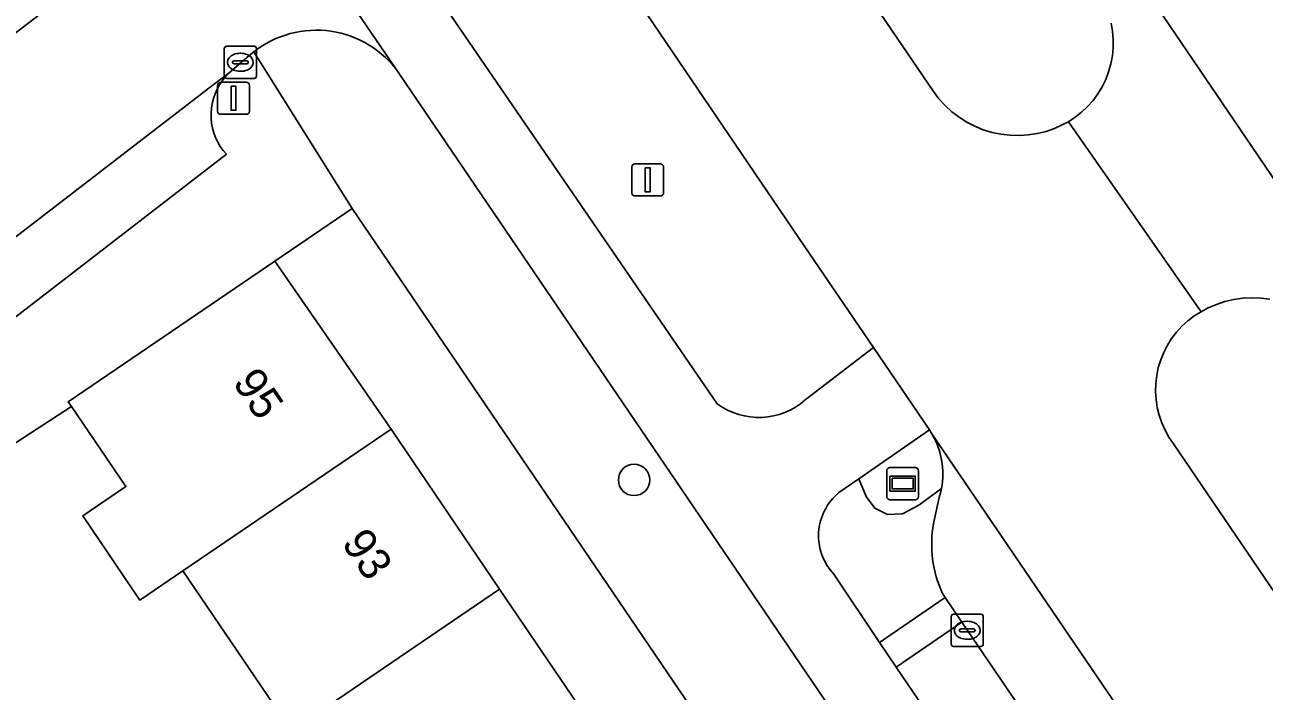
# Model space of a CAD drawing. Extents: x 159664 to 160323, y 385312 to 386115.
# Drawn here: x 160034.06 to 160072.6, y 386033.62 to 386054.32 of the extents above; entities that cross this region are included whole.
import ezdxf

# ---------------------------------------------------------------- set-up
doc = ezdxf.new("R2010")
doc.units = 0
for name, color, linetype in [('IMGEO_Berm_groen', 7, 'Continuous'), ('IMGEO_Berm_open', 7, 'Continuous'), ('IMGEO_Boom', 7, 'Continuous'), ('IMGEO_Erf', 7, 'Continuous'), ('IMGEO_Fietspad_gesloten', 7, 'Continuous'), ('IMGEO_Kolk', 7, 'Continuous'), ('IMGEO_Lichtmast', 7, 'Continuous'), ('IMGEO_Muur', 7, 'Continuous'), ('IMGEO_Pand', 7, 'Continuous'), ('IMGEO_Pand_nummerreeks', 7, 'Continuous'), ('IMGEO_Parkeervlak_open', 7, 'Continuous'), ('IMGEO_Reclamebord', 7, 'Continuous'), ('IMGEO_Rijbaan_lokaal_gesloten', 7, 'Continuous'), ('IMGEO_Rijbaan_lokaal_open', 7, 'Continuous'), ('IMGEO_Voetpad_open', 7, 'Continuous')]:
    doc.layers.add(name, color=color, linetype=linetype)

msp = doc.modelspace()

# ---------------------------------------------------------------- linework, layer by layer
at = {"layer": 'IMGEO_Berm_groen'}
for points in [[(160039.132, 386086.283), (160062.316, 386052.245), (160062.488, 386052.02), (160062.678, 386051.81), (160062.887, 386051.619), (160063.113, 386051.447), (160063.352, 386051.296), (160063.604, 386051.167), (160063.867, 386051.061), (160064.138, 386050.979), (160064.415, 386050.922), (160064.697, 386050.889), (160064.98, 386050.882), (160065.262, 386050.9), (160065.542, 386050.943), (160065.817, 386051.011), (160066.085, 386051.103), (160066.343, 386051.219), (160066.511, 386051.31), (160066.724, 386051.449), (160066.924, 386051.607), (160067.109, 386051.782), (160067.278, 386051.973), (160067.429, 386052.178), (160067.561, 386052.396), (160067.673, 386052.625), (160067.764, 386052.863), (160067.834, 386053.108), (160067.881, 386053.358), (160067.906, 386053.611), (160067.908, 386053.866), (160067.888, 386054.12), (160067.844, 386054.371)], [(160046.633, 386055.727), (160046.749, 386055.436), (160055.592, 386042.544)], [(160058.329, 386042.667), (160060.449, 386044.295), (160058.14, 386047.686), (160052.603, 386055.847)], [(160072.773, 386045.793), (160072.494, 386045.829), (160072.213, 386045.84), (160071.932, 386045.826), (160071.654, 386045.787), (160071.38, 386045.723), (160071.113, 386045.634), (160070.855, 386045.523), (160070.639, 386045.407), (160070.427, 386045.275), (160070.229, 386045.124), (160070.044, 386044.956), (160069.875, 386044.772), (160069.723, 386044.574), (160069.59, 386044.363), (160069.476, 386044.141), (160069.382, 386043.91), (160069.309, 386043.671), (160069.258, 386043.427), (160069.229, 386043.179), (160069.222, 386042.93), (160069.237, 386042.68), (160069.275, 386042.434), (160069.334, 386042.191), (160069.415, 386041.955), (160069.517, 386041.727), (160069.638, 386041.509), (160069.779, 386041.303), (160097.888, 386000)], [(160062.565, 386039.911), (160061.859, 386039.399), (160061.357, 386039.126), (160060.889, 386039.108), (160060.492, 386039.298), (160060.223, 386039.665), (160059.992, 386040.215), (160059.378, 386039.79)], [(160062.322, 386038.825), (160062.496, 386039.635)], [(160059.222, 386037.252), (160060.642, 386035.125), (160062.684, 386036.526), (160062.599, 386036.651)]]:
    msp.add_lwpolyline(points, dxfattribs=at)
msp.add_lwpolyline([(160063.203, 386035.763), (160061.154, 386034.366), (160067.183, 386025.518), (160069.23, 386026.9), (160069.145, 386027.025)], close=True, dxfattribs=at)
for centre, radius, start, end in [((160056.884, 386044.31), 2.188, 233.8052, 311.341), ((160059.834, 386040.447), 2.783, 343.0337, 348.8939), ((160060.48, 386038.448), 1.736, 129.3898, 223.5756), ((160065.86, 386038.171), 3.598, 169.5301, 204.9924)]:
    msp.add_arc(centre, radius, start, end, dxfattribs=at)
at = {"layer": 'IMGEO_Berm_open'}
msp.add_lwpolyline([(160062.269, 386041.617), (160062.191, 386041.736), (160059.992, 386040.215), (160060.223, 386039.665), (160060.492, 386039.298), (160060.889, 386039.108), (160061.357, 386039.126), (160061.859, 386039.399), (160062.565, 386039.911)], dxfattribs=at)
msp.add_arc((160060.143, 386040.369), 2.465, 349.2802, 30.406, dxfattribs=at)
at = {"layer": 'IMGEO_Boom'}
msp.add_circle((160053.009, 386040.181), 0.489, dxfattribs=at)
at = {"layer": 'IMGEO_Erf'}
msp.add_lwpolyline([(160044.246, 386048.615), (160041.835, 386046.973), (160045.452, 386041.759), (160048.828, 386036.786), (160052.203, 386031.814), (160055.578, 386026.841), (160058.953, 386021.869), (160062.329, 386016.896), (160065.704, 386011.923), (160069.079, 386006.951), (160072.455, 386001.978), (160073.797, 386000), (160075.773, 385997.089), (160078.159, 385998.71)], close=True, dxfattribs=at)
msp.add_lwpolyline([(160042.354, 386032.388), (160038.98, 386037.361), (160037.639, 386036.449), (160035.865, 386039.062), (160037.207, 386039.973), (160035.517, 386042.461), (160033.587, 386041.205), (160033.727, 386040.995), (160031.597, 386039.558), (160031.437, 386039.788), (160029.587, 386038.552), (160029.747, 386038.332), (160027.671, 386036.921), (160028.763, 386035.316), (160030.825, 386036.72), (160033.146, 386033.31)], dxfattribs=at)
at = {"layer": 'IMGEO_Fietspad_gesloten'}
for points in [[(160019.602, 386088.23), (160021.107, 386086.925), (160023.91, 386084.079), (160027.277, 386080.36), (160034.647, 386069.613), (160036.811, 386066.205), (160038.328, 386063.633), (160039.436, 386061.981), (160045.694, 386052.822), (160114.376, 385951.813), (160120.736, 385942.537), (160142.935, 385909.961), (160144.932, 385911.316), (160142.024, 385915.62), (160129.151, 385934.503)], [(160055.592, 386042.544), (160046.749, 386055.436), (160046.633, 386055.727), (160043.145, 386064.457), (160041.73, 386066.944), (160039.186, 386071.073), (160034.445, 386078.089)], [(160059.378, 386039.79), (160059.992, 386040.215), (160062.191, 386041.736), (160060.449, 386044.295), (160058.329, 386042.667)], [(160129.151, 385934.503), (160122.71, 385943.882), (160116.725, 385952.645), (160107.048, 385966.948), (160106.703, 385967.457), (160102.65, 385973.412), (160102.316, 385973.903), (160098.145, 385979.992), (160097.151, 385981.487), (160088.665, 385993.953), (160088.353, 385994.453), (160083.105, 386002.104), (160081.757, 386004.091), (160078.702, 386008.561), (160078.214, 386009.324), (160072.955, 386016.982), (160072.299, 386017.991), (160068.359, 386023.773), (160067.183, 386025.518), (160061.154, 386034.366), (160060.642, 386035.125), (160059.222, 386037.252)]]:
    msp.add_lwpolyline(points, dxfattribs=at)
for centre, radius, start, end in [((160056.884, 386044.31), 2.188, 233.8052, 311.341), ((160060.48, 386038.448), 1.736, 129.3898, 223.5756)]:
    msp.add_arc(centre, radius, start, end, dxfattribs=at)
at = {"layer": 'IMGEO_Kolk'}
for p, q in [((160040.266, 386052.73), (160040.266, 386053.582)), ((160040.341, 386053.656), (160041.193, 386053.656)), ((160040.754, 386053.436), (160040.779, 386053.436)), ((160041.267, 386053.582), (160041.267, 386052.73)), ((160040.525, 386053.15), (160040.525, 386053.162)), ((160040.963, 386053.113), (160040.565, 386053.113)), ((160040.568, 386053.199), (160040.966, 386053.199)), ((160041.009, 386053.162), (160041.009, 386053.15)), ((160041.193, 386052.656), (160040.341, 386052.656)), ((160040.777, 386052.876), (160040.752, 386052.876)), ((160062.866, 386035.082), (160062.866, 386035.934)), ((160062.941, 386036.008), (160063.793, 386036.008)), ((160063.354, 386035.788), (160063.379, 386035.788)), ((160063.867, 386035.934), (160063.867, 386035.082)), ((160063.125, 386035.502), (160063.125, 386035.514)), ((160063.563, 386035.465), (160063.165, 386035.465)), ((160063.168, 386035.551), (160063.566, 386035.551)), ((160063.609, 386035.514), (160063.609, 386035.502)), ((160063.793, 386035.008), (160062.941, 386035.008)), ((160063.377, 386035.228), (160063.352, 386035.228))]:
    msp.add_line(p, q, dxfattribs=at)
for points in [[(160040.266, 386052.73), (160040.266, 386053.582)], [(160040.341, 386053.656), (160041.193, 386053.656)], [(160041.267, 386053.582), (160041.267, 386052.73)], [(160041.193, 386052.656), (160040.341, 386052.656)], [(160062.866, 386035.082), (160062.866, 386035.934)], [(160062.941, 386036.008), (160063.793, 386036.008)], [(160063.867, 386035.934), (160063.867, 386035.082)], [(160063.793, 386035.008), (160062.941, 386035.008)]]:
    msp.add_lwpolyline(points, dxfattribs=at)
for centre, radius, start, end in [((160040.343, 386053.58), 0.0765, 91.552, 178.448), ((160040.343, 386053.58), 0.0765, 91.552, 178.448), ((160041.191, 386053.58), 0.0765, 1.552, 88.448), ((160041.191, 386053.58), 0.0765, 1.552, 88.448), ((160040.565, 386053.159), 0.0403, 85.8775, 175.7526), ((160040.562, 386053.149), 0.0366, 178.938, 274.7102), ((160040.966, 386053.156), 0.043, 264.8664, 352.4533), ((160040.97, 386053.161), 0.0386, 1.7309, 96.639), ((160040.343, 386052.732), 0.0765, 181.552, 268.448), ((160040.343, 386052.732), 0.0765, 181.552, 268.448), ((160041.191, 386052.732), 0.0765, 271.552, 358.448), ((160041.191, 386052.732), 0.0765, 271.552, 358.448), ((160062.943, 386035.932), 0.0765, 91.552, 178.448), ((160062.943, 386035.932), 0.0765, 91.552, 178.448), ((160063.791, 386035.932), 0.0765, 1.552, 88.448), ((160063.791, 386035.932), 0.0765, 1.552, 88.448), ((160063.165, 386035.511), 0.0403, 85.8775, 175.7526), ((160063.162, 386035.501), 0.0366, 178.938, 274.7102), ((160063.566, 386035.508), 0.043, 264.8664, 352.4533), ((160063.57, 386035.513), 0.0386, 1.7309, 96.639), ((160062.943, 386035.084), 0.0765, 181.552, 268.448), ((160062.943, 386035.084), 0.0765, 181.552, 268.448), ((160063.791, 386035.084), 0.0765, 271.552, 358.448), ((160063.791, 386035.084), 0.0765, 271.552, 358.448)]:
    msp.add_arc(centre, radius, start, end, dxfattribs=at)
for centre, major_axis, ratio, start_param, end_param in [((160040.753, 386053.156), (-0.387, 0.002), 0.722429, 4.712389, 7.853982), ((160040.778, 386053.156), (-0.39, 0.002), 0.717154, 1.570796, 4.712389), ((160063.353, 386035.508), (-0.387, 0.002), 0.722429, 4.712389, 7.853982), ((160063.378, 386035.508), (-0.39, 0.002), 0.717154, 1.570796, 4.712389)]:
    msp.add_ellipse(centre, major_axis=major_axis, ratio=ratio, start_param=start_param, end_param=end_param, dxfattribs=at)
at = {"layer": 'IMGEO_Lichtmast'}
for p, q in [((160040.058, 386051.64), (160040.058, 386052.44)), ((160040.058, 386052.44), (160040.058, 386051.64)), ((160040.158, 386052.54), (160040.948, 386052.54)), ((160040.948, 386052.54), (160040.158, 386052.54)), ((160041.048, 386052.44), (160041.048, 386051.64)), ((160041.048, 386051.64), (160041.048, 386052.44)), ((160040.948, 386051.54), (160040.158, 386051.54)), ((160040.158, 386051.54), (160040.948, 386051.54)), ((160053.036, 386050.003), (160053.826, 386050.003)), ((160053.826, 386050.003), (160053.036, 386050.003)), ((160052.936, 386049.103), (160052.936, 386049.903)), ((160052.936, 386049.903), (160052.936, 386049.103)), ((160053.926, 386049.903), (160053.926, 386049.103)), ((160053.926, 386049.103), (160053.926, 386049.903)), ((160053.826, 386049.003), (160053.036, 386049.003)), ((160053.036, 386049.003), (160053.826, 386049.003))]:
    msp.add_line(p, q, dxfattribs=at)
for points in [[(160040.478, 386052.415), (160040.628, 386052.415), (160040.628, 386051.665), (160040.478, 386051.665), (160040.478, 386052.415)], [(160053.356, 386049.878), (160053.506, 386049.878), (160053.506, 386049.128), (160053.356, 386049.128), (160053.356, 386049.878)]]:
    msp.add_lwpolyline(points, dxfattribs=at)
for centre, start, end in [((160040.158, 386052.44), 90, 180), ((160040.158, 386052.44), 90, 180), ((160040.948, 386052.44), 0, 90), ((160040.948, 386052.44), 360, 90), ((160040.158, 386051.64), 180, 270), ((160040.158, 386051.64), 180, 270), ((160040.948, 386051.64), 270, 0), ((160040.948, 386051.64), 270, 0), ((160053.036, 386049.903), 90, 180), ((160053.036, 386049.903), 90, 180), ((160053.826, 386049.903), 0, 90), ((160053.826, 386049.903), 360, 90), ((160053.036, 386049.103), 180, 270), ((160053.036, 386049.103), 180, 270), ((160053.826, 386049.103), 270, 0), ((160053.826, 386049.103), 270, 0)]:
    msp.add_arc(centre, 0.1, start, end, dxfattribs=at)
at = {"layer": 'IMGEO_Muur'}
msp.add_lwpolyline([(160027.671, 386036.921), (160029.747, 386038.332), (160029.587, 386038.552), (160031.437, 386039.788), (160031.597, 386039.558), (160033.727, 386040.995), (160033.587, 386041.205), (160035.517, 386042.461)], dxfattribs=at)
at = {"layer": 'IMGEO_Pand'}
for points in [[(160041.835, 386046.973), (160035.415, 386042.612), (160035.517, 386042.461), (160037.207, 386039.973), (160035.865, 386039.062), (160037.639, 386036.449), (160038.98, 386037.361), (160045.452, 386041.759)], [(160038.98, 386037.361), (160042.354, 386032.388), (160048.828, 386036.786), (160045.452, 386041.759)], [(160048.828, 386036.786), (160042.354, 386032.388), (160045.728, 386027.415), (160046.017, 386027.611), (160052.203, 386031.814)]]:
    msp.add_lwpolyline(points, close=True, dxfattribs=at)
at = {"layer": 'IMGEO_Parkeervlak_open'}
for points in [[(160013.539, 386029.833), (160029.23, 386041.746), (160040.331, 386050.301), (160040.231, 386050.418), (160040.141, 386050.545), (160040.063, 386050.678), (160039.996, 386050.818), (160039.942, 386050.963), (160039.9, 386051.112), (160039.871, 386051.264), (160039.856, 386051.418), (160039.854, 386051.572), (160039.865, 386051.727), (160039.889, 386051.879), (160039.927, 386052.029), (160039.977, 386052.176), (160040.04, 386052.317), (160040.115, 386052.453), (160040.201, 386052.581), (160040.298, 386052.702), (160040.404, 386052.814), (160039.915, 386052.454), (160028.451, 386043.642), (160011.991, 386031.144)], [(160114.415, 385965.037), (160090.609, 386000), (160062.269, 386041.617)], [(160062.496, 386039.635), (160062.322, 386038.825)], [(160062.599, 386036.651), (160062.684, 386036.526), (160063.203, 386035.763), (160069.145, 386027.025), (160069.23, 386026.9), (160070.425, 386025.142), (160074.326, 386019.407)]]:
    msp.add_lwpolyline(points, dxfattribs=at)
for centre, radius, start, end in [((160060.143, 386040.369), 2.465, 349.2802, 30.406), ((160059.834, 386040.447), 2.783, 343.0337, 348.8939), ((160065.86, 386038.171), 3.598, 169.5301, 204.9924)]:
    msp.add_arc(centre, radius, start, end, dxfattribs=at)
at = {"layer": 'IMGEO_Reclamebord'}
for p, q in [((160060.864, 386039.666), (160060.864, 386040.466)), ((160060.864, 386040.466), (160060.864, 386039.666)), ((160060.964, 386040.566), (160061.754, 386040.566)), ((160061.754, 386040.566), (160060.964, 386040.566)), ((160061.854, 386040.466), (160061.854, 386039.666)), ((160061.854, 386039.666), (160061.854, 386040.466)), ((160061.754, 386039.566), (160060.964, 386039.566)), ((160060.964, 386039.566), (160061.754, 386039.566))]:
    msp.add_line(p, q, dxfattribs=at)
for points in [[(160060.965, 386040.298), (160061.753, 386040.298), (160061.753, 386039.834), (160060.965, 386039.834), (160060.965, 386040.298)], [(160061.03, 386040.233), (160061.03, 386039.899), (160061.688, 386039.899), (160061.688, 386040.233), (160061.03, 386040.233)]]:
    msp.add_lwpolyline(points, dxfattribs=at)
for centre, start, end in [((160060.964, 386040.466), 90, 180), ((160060.964, 386040.466), 90, 180), ((160061.754, 386040.466), 0, 90), ((160061.754, 386040.466), 360, 90), ((160060.964, 386039.666), 180, 270), ((160060.964, 386039.666), 180, 270), ((160061.754, 386039.666), 270, 0), ((160061.754, 386039.666), 270, 0)]:
    msp.add_arc(centre, 0.1, start, end, dxfattribs=at)
at = {"layer": 'IMGEO_Rijbaan_lokaal_gesloten'}
for points in [[(160160.544, 385920.543), (160072.038, 386050.801), (160061.035, 386066.994), (160058.679, 386070.587), (160041.319, 386097.06)], [(160029.871, 386089.335), (160044.244, 386068.152), (160044.411, 386067.889), (160044.543, 386067.628), (160052.603, 386055.847), (160058.14, 386047.686), (160060.449, 386044.295), (160062.191, 386041.736), (160062.269, 386041.617), (160090.609, 386000)], [(160097.888, 386000), (160069.779, 386041.303), (160069.638, 386041.509), (160069.517, 386041.727), (160069.415, 386041.955), (160069.334, 386042.191), (160069.275, 386042.434), (160069.237, 386042.68), (160069.222, 386042.93), (160069.229, 386043.179), (160069.258, 386043.427), (160069.309, 386043.671), (160069.382, 386043.91), (160069.476, 386044.141), (160069.59, 386044.363), (160069.723, 386044.574), (160069.875, 386044.772), (160070.044, 386044.956), (160070.229, 386045.124), (160070.427, 386045.275), (160070.639, 386045.407), (160066.511, 386051.31), (160066.343, 386051.219), (160066.085, 386051.103), (160065.817, 386051.011), (160065.542, 386050.943), (160065.262, 386050.9), (160064.98, 386050.882), (160064.697, 386050.889), (160064.415, 386050.922), (160064.138, 386050.979), (160063.867, 386051.061), (160063.604, 386051.167), (160063.352, 386051.296), (160063.113, 386051.447), (160062.887, 386051.619), (160062.678, 386051.81), (160062.488, 386052.02), (160062.316, 386052.245), (160039.132, 386086.283)], [(160067.844, 386054.371), (160067.888, 386054.12), (160067.908, 386053.866), (160067.906, 386053.611), (160067.881, 386053.358), (160067.834, 386053.108), (160067.764, 386052.863), (160067.673, 386052.625), (160067.561, 386052.396), (160067.429, 386052.178), (160067.278, 386051.973), (160067.109, 386051.782), (160066.924, 386051.607), (160066.724, 386051.449), (160066.511, 386051.31), (160070.639, 386045.407), (160070.855, 386045.523), (160071.113, 386045.634), (160071.38, 386045.723), (160071.654, 386045.787), (160071.932, 386045.826), (160072.213, 386045.84), (160072.494, 386045.829), (160072.773, 386045.793)]]:
    msp.add_lwpolyline(points, dxfattribs=at)
at = {"layer": 'IMGEO_Rijbaan_lokaal_open'}
for points in [[(160045.694, 386052.822), (160039.436, 386061.981)], [(160039.033, 386058.354), (160037.768, 386057.157), (160037.526, 386056.949), (160006.757, 386033.392)], [(160011.991, 386031.144), (160028.451, 386043.642), (160039.915, 386052.454), (160040.404, 386052.814), (160040.966, 386053.308), (160041.184, 386053.483)]]:
    msp.add_lwpolyline(points, dxfattribs=at)
msp.add_arc((160043.125, 386051.012), 3.143, 35.1755, 128.1483, dxfattribs=at)
at = {"layer": 'IMGEO_Voetpad_open'}
for points in [[(160006.757, 386033.392), (160037.526, 386056.949)], [(160033.587, 386041.205), (160035.517, 386042.461), (160035.415, 386042.612), (160041.835, 386046.973), (160044.246, 386048.615), (160041.184, 386053.483), (160040.966, 386053.308), (160040.404, 386052.814), (160040.298, 386052.702), (160040.201, 386052.581), (160040.115, 386052.453), (160040.04, 386052.317), (160039.977, 386052.176), (160039.927, 386052.029), (160039.889, 386051.879), (160039.865, 386051.727), (160039.854, 386051.572), (160039.856, 386051.418), (160039.871, 386051.264), (160039.9, 386051.112), (160039.942, 386050.963), (160039.996, 386050.818), (160040.063, 386050.678), (160040.141, 386050.545), (160040.231, 386050.418), (160040.331, 386050.301), (160029.23, 386041.746)], [(160041.184, 386053.483), (160044.246, 386048.615), (160078.159, 385998.71), (160079.283, 385997.056), (160103.27, 385961.758), (160104.99, 385959.227), (160109.256, 385952.949), (160112.905, 385947.28)], [(160114.376, 385951.813), (160045.694, 386052.822)]]:
    msp.add_lwpolyline(points, dxfattribs=at)
msp.add_lwpolyline([(160061.154, 386034.366), (160063.203, 386035.763), (160062.684, 386036.526), (160060.642, 386035.125)], close=True, dxfattribs=at)
msp.add_arc((160043.125, 386051.012), 3.143, 35.1755, 128.1483, dxfattribs=at)

# ---------------------------------------------------------------- texts
at = {"layer": 'IMGEO_Pand_nummerreeks'}
for s, rotation, p in [('95', 304.1653, (160040.505, 386043.207)), ('93', 304.1677, (160043.891, 386038.219))]:
    msp.add_text(s, height=1, rotation=rotation, dxfattribs=at).set_placement(p)

doc.saveas('drawing.dxf')
